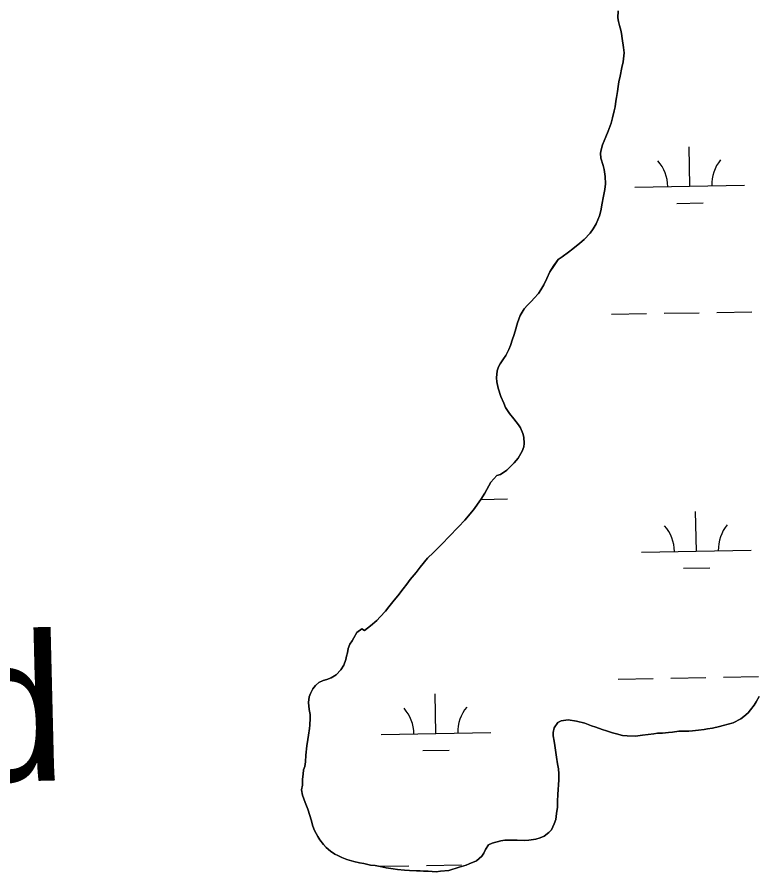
# Model space of a CAD drawing. Extents: x 3925854 to 3964121, y 224593 to 250589.
# Drawn here: x 3959836 to 3960512, y 237305 to 238084 of the extents above; entities that cross this region are included whole.
import ezdxf

# ---------------------------------------------------------------- set-up
doc = ezdxf.new("R2010")
doc.units = 0
for name, color, linetype in [('V-RIVR-IDEN', 7, 'Continuous'), ('V-TOPO-SHOR', 7, 'Continuous'), ('V-WETL-SWMP', 7, 'Continuous')]:
    doc.layers.add(name, color=color, linetype=linetype)

msp = doc.modelspace()

# ---------------------------------------------------------------- linework, layer by layer
at = {"layer": 'V-TOPO-SHOR'}
for points in [[(3960384.245, 238089.297), (3960383.94, 238083.003), (3960384.487, 238079.734), (3960385.261, 238075.995), (3960386.611, 238071.665), (3960387.16, 238068.628), (3960387.809, 238064.192), (3960389.116, 238056.017), (3960389.642, 238050.999), (3960388.618, 238042.85), (3960387.391, 238037.617), (3960385.904, 238029.823), (3960384.915, 238024.705), (3960384.049, 238020.285), (3960383.416, 238015.745), (3960382.537, 238010.391), (3960382.036, 238007.135), (3960381.276, 238001.779), (3960380.536, 237998.292), (3960379.062, 237991.662), (3960377.727, 237986.899), (3960374.962, 237979.585), (3960372.807, 237974.596), (3960369.928, 237967.285), (3960368.709, 237962.753), (3960368.091, 237959.494), (3960368.271, 237954.946), (3960370.411, 237948.277), (3960371.304, 237944.769), (3960372.166, 237938.465), (3960372.555, 237931.582), (3960372.031, 237926.575), (3960370.546, 237918.899), (3960369.678, 237914.127), (3960368.431, 237907.031), (3960367.214, 237902.615), (3960363.985, 237895.308), (3960361.486, 237890.788), (3960358.525, 237886.624), (3960353.214, 237880.972), (3960349.096, 237877.521), (3960342.859, 237872.463), (3960338.745, 237869.362), (3960332.986, 237865.229), (3960329.459, 237862.589), (3960325.669, 237857.268), (3960321.872, 237851.366), (3960319.121, 237845.335), (3960316.493, 237839.654), (3960313.641, 237834.904), (3960311.392, 237831.783), (3960307.497, 237827.513), (3960305.016, 237824.744), (3960301.478, 237821.054), (3960298.524, 237817.705), (3960294.961, 237811.684), (3960292.438, 237805.067), (3960290.134, 237797.283), (3960289.042, 237793.565), (3960287.953, 237789.963), (3960286.023, 237784.272), (3960284.584, 237780.559), (3960281.725, 237775.228), (3960279.709, 237772.219), (3960276.627, 237767.707), (3960275.081, 237764.928), (3960273.87, 237761.094), (3960273.217, 237754.807), (3960273.524, 237751.071), (3960274.626, 237745.464), (3960277.221, 237737.858), (3960279.836, 237731.882), (3960281.54, 237727.9), (3960284.975, 237722.264), (3960289.001, 237717.556), (3960293.253, 237712.028), (3960295.202, 237709.208), (3960297.128, 237704.174), (3960298.021, 237700.666), (3960298.539, 237694.948), (3960298.154, 237691.923), (3960296.712, 237688.091), (3960292.909, 237681.605), (3960289.478, 237677.214), (3960282.523, 237670.532), (3960276.887, 237666.866), (3960273.612, 237665.852), (3960268.179, 237659.737), (3960262.469, 237649.659), (3960258.91, 237643.986)], [(3960258.91, 237643.986), (3960252.158, 237634.62), (3960244.473, 237625.146), (3960238.694, 237619.15), (3960229.73, 237609.925), (3960223.946, 237603.695), (3960215.695, 237595.628), (3960210.507, 237590.441), (3960203.772, 237582.355), (3960199.987, 237577.503), (3960194.666, 237570.917), (3960191.471, 237566.758), (3960188.274, 237562.363), (3960183.31, 237556.241), (3960179.882, 237552.084), (3960175.151, 237546.192), (3960171.96, 237542.264), (3960167.235, 237536.953), (3960164.051, 237533.609), (3960158.398, 237528.661), (3960152.991, 237524.64), (3960150.442, 237525.951), (3960146.092, 237522.619), (3960143.12, 237517.757), (3960141.576, 237515.095), (3960139.677, 237512.201), (3960138.115, 237508.023), (3960137.488, 237504.183), (3960136.407, 237501.279), (3960135.905, 237498.137), (3960134.099, 237493.028), (3960131.369, 237488.628), (3960127.238, 237484.129), (3960122.425, 237481.387), (3960118.446, 237479.914), (3960115.402, 237478.9), (3960111.419, 237477.08), (3960108.241, 237474.317), (3960105.758, 237471.315), (3960103.612, 237467.026), (3960102.412, 237464.009), (3960101.89, 237459.002), (3960102.631, 237452.582), (3960103.397, 237448.027), (3960103.358, 237444.529), (3960103.055, 237438.354), (3960102.668, 237435.094), (3960101.783, 237429.042), (3960101.159, 237425.202), (3960100.274, 237419.267), (3960099.479, 237410.882), (3960099.061, 237404.708), (3960098.664, 237400.515), (3960097.466, 237397.615), (3960096.954, 237393.657), (3960096.317, 237388.885), (3960096.489, 237383.521), (3960095.508, 237379.218), (3960096.389, 237374.545), (3960098.877, 237367.755), (3960100.008, 237364.595), (3960101.372, 237361.548), (3960103.055, 237355.818), (3960104.175, 237351.84), (3960105.977, 237346.225), (3960107.448, 237342.129), (3960110.303, 237336.849), (3960112.248, 237333.681), (3960115.581, 237329.446), (3960117.999, 237326.855), (3960121.806, 237323.314), (3960125.974, 237320.703), (3960128.757, 237319.388), (3960132.352, 237317.715), (3960136.878, 237315.8), (3960143.153, 237313.979), (3960148.269, 237312.873), (3960152.338, 237312.011), (3960158.271, 237310.778), (3960162.578, 237310.262), (3960168.743, 237309.027), (3960172.814, 237308.167), (3960178.981, 237307.163), (3960183.054, 237306.651), (3960189.46, 237305.996), (3960193.888, 237305.713), (3960200.294, 237305.406), (3960203.675, 237305.369), (3960206.821, 237305.218), (3960210.899, 237305.054), (3960218.353, 237304.503), (3960222.208, 237305.044), (3960229.91, 237305.773), (3960239.155, 237308.814), (3960245.471, 237310.727), (3960248.397, 237311.859), (3960255.074, 237314.581), (3960259.901, 237318.958), (3960261.562, 237321.503), (3960263.116, 237324.866)], [(3960263.116, 237324.866), (3960266.078, 237329.03), (3960269.244, 237330.625), (3960277.196, 237332.868), (3960280.932, 237333.408), (3960287.463, 237333.566), (3960292.01, 237333.517), (3960298.535, 237333.21), (3960302.85, 237333.394), (3960309.041, 237334.49), (3960313.016, 237335.493), (3960316.762, 237336.968), (3960320.997, 237340.3), (3960323.358, 237342.954), (3960325.865, 237348.173), (3960327.194, 237352.238), (3960328.071, 237357.589), (3960328.72, 237363.528), (3960328.892, 237368.423), (3960329.205, 237375.53), (3960329.478, 237378.909), (3960329.887, 237384.381), (3960330.043, 237387.76), (3960330.111, 237393.822), (3960329.699, 237398.49), (3960328.933, 237403.047), (3960328.069, 237409), (3960327.301, 237413.323), (3960326.322, 237419.629), (3960325.783, 237423.598), (3960325.021, 237428.387), (3960325.058, 237431.651), (3960325.92, 237435.72), (3960329.242, 237440.814), (3960332.173, 237442.18), (3960338.712, 237443.155), (3960346.278, 237442.02), (3960353.831, 237439.954), (3960359.751, 237437.789), (3960363.702, 237436.576), (3960369.508, 237434.414), (3960373.454, 237432.97), (3960379.029, 237431.274), (3960382.517, 237430.303), (3960388.098, 237428.958), (3960392.292, 237428.677), (3960399.98, 237428.239), (3960406.286, 237429.218), (3960416.792, 237430.498), (3960420.063, 237430.928), (3960424.491, 237430.879), (3960429.979, 237431.633), (3960433.713, 237431.823), (3960439.55, 237432.689), (3960443.166, 237432.882), (3960448.645, 237432.82), (3960452.028, 237433.015), (3960457.281, 237433.654), (3960462.418, 237434.297), (3960465.455, 237434.846), (3960470.243, 237435.608), (3960476.672, 237437.05), (3960479.828, 237437.832), (3960484.505, 237439.061), (3960488.951, 237440.525), (3960495.868, 237443.945), (3960498.573, 237446.014), (3960502.577, 237449.581), (3960504.821, 237452.238), (3960508.016, 237456.397), (3960509.919, 237459.641), (3960512.77, 237464.388)]]:
    msp.add_lwpolyline(points, dxfattribs=at)
at = {"layer": 'V-WETL-SWMP'}
for p, q in [((3960383.941, 238083.004), (3960384.245, 238089.296)), ((3960384.487, 238079.734), (3960383.941, 238083.004)), ((3960385.261, 238075.995), (3960384.487, 238079.734)), ((3960386.611, 238071.666), (3960385.261, 238075.995)), ((3960387.159, 238068.629), (3960386.611, 238071.666)), ((3960387.809, 238064.192), (3960387.159, 238068.629)), ((3960389.115, 238056.017), (3960387.809, 238064.192)), ((3960389.641, 238050.998), (3960389.115, 238056.017)), ((3960388.617, 238042.849), (3960389.641, 238050.998)), ((3960387.392, 238037.617), (3960388.617, 238042.849)), ((3960385.905, 238029.823), (3960387.392, 238037.617)), ((3960384.049, 238020.285), (3960384.915, 238024.705)), ((3960384.915, 238024.705), (3960385.905, 238029.823)), ((3960382.538, 238010.392), (3960383.415, 238015.745)), ((3960383.415, 238015.745), (3960384.049, 238020.285)), ((3960382.035, 238007.134), (3960382.538, 238010.392)), ((3960380.536, 237998.291), (3960381.275, 238001.78)), ((3960381.275, 238001.78), (3960382.035, 238007.134)), ((3960379.062, 237991.663), (3960380.536, 237998.291)), ((3960374.962, 237979.585), (3960377.726, 237986.898)), ((3960377.726, 237986.898), (3960379.062, 237991.663)), ((3960372.808, 237974.596), (3960374.962, 237979.585)), ((3960369.927, 237967.285), (3960372.808, 237974.596)), ((3960368.091, 237959.495), (3960368.71, 237962.752)), ((3960368.71, 237962.752), (3960369.927, 237967.285)), ((3960449.403, 237929.503), (3960448.749, 237965.497)), ((3960368.272, 237954.946), (3960368.091, 237959.495)), ((3960370.412, 237948.277), (3960368.272, 237954.946)), ((3960371.305, 237944.77), (3960370.412, 237948.277)), ((3960372.167, 237938.465), (3960371.305, 237944.77)), ((3960372.555, 237931.582), (3960372.167, 237938.465)), ((3960372.032, 237926.575), (3960372.555, 237931.582)), ((3960399.411, 237928.594), (3960499.395, 237930.412)), ((3960370.547, 237918.898), (3960372.032, 237926.575)), ((3960369.677, 237914.128), (3960370.547, 237918.898)), ((3960437.686, 237913.857), (3960461.682, 237914.293)), ((3960367.215, 237902.615), (3960368.431, 237907.031)), ((3960368.431, 237907.031), (3960369.677, 237914.128)), ((3960363.985, 237895.307), (3960367.215, 237902.615)), ((3960361.486, 237890.788), (3960363.985, 237895.307)), ((3960353.215, 237880.973), (3960358.525, 237886.625)), ((3960358.525, 237886.625), (3960361.486, 237890.788)), ((3960342.86, 237872.463), (3960349.096, 237877.522)), ((3960349.096, 237877.522), (3960353.215, 237880.973)), ((3960332.986, 237865.23), (3960338.745, 237869.362)), ((3960338.745, 237869.362), (3960342.86, 237872.463)), ((3960325.668, 237857.269), (3960329.459, 237862.589)), ((3960329.459, 237862.589), (3960332.986, 237865.23)), ((3960321.871, 237851.366), (3960325.668, 237857.269)), ((3960316.493, 237839.653), (3960319.122, 237845.335)), ((3960319.122, 237845.335), (3960321.871, 237851.366)), ((3960313.641, 237834.905), (3960316.493, 237839.653)), ((3960307.496, 237827.513), (3960311.391, 237831.783)), ((3960311.391, 237831.783), (3960313.641, 237834.905)), ((3960298.525, 237817.706), (3960301.477, 237821.053)), ((3960301.477, 237821.053), (3960305.016, 237824.744)), ((3960305.016, 237824.744), (3960307.496, 237827.513)), ((3960294.96, 237811.684), (3960298.525, 237817.706)), ((3960378.106, 237812.756), (3960410.1, 237813.337)), ((3960426.098, 237813.628), (3960458.092, 237814.21)), ((3960474.09, 237814.501), (3960506.085, 237815.083)), ((3960292.437, 237805.067), (3960294.96, 237811.684)), ((3960290.134, 237797.283), (3960292.437, 237805.067)), ((3960286.024, 237784.272), (3960287.953, 237789.963)), ((3960287.953, 237789.963), (3960289.043, 237793.565)), ((3960289.043, 237793.565), (3960290.134, 237797.283)), ((3960284.583, 237780.558), (3960286.024, 237784.272)), ((3960279.709, 237772.22), (3960281.725, 237775.228)), ((3960281.725, 237775.228), (3960284.583, 237780.558)), ((3960275.08, 237764.928), (3960276.627, 237767.708)), ((3960276.627, 237767.708), (3960279.709, 237772.22)), ((3960273.217, 237754.806), (3960273.871, 237761.094)), ((3960273.871, 237761.094), (3960275.08, 237764.928)), ((3960273.525, 237751.072), (3960273.217, 237754.806)), ((3960274.627, 237745.464), (3960273.525, 237751.072)), ((3960277.222, 237737.857), (3960274.627, 237745.464)), ((3960279.836, 237731.882), (3960277.222, 237737.857)), ((3960281.54, 237727.9), (3960279.836, 237731.882)), ((3960284.974, 237722.265), (3960281.54, 237727.9)), ((3960289.001, 237717.556), (3960284.974, 237722.265)), ((3960293.252, 237712.029), (3960289.001, 237717.556)), ((3960295.202, 237709.209), (3960293.252, 237712.029)), ((3960297.127, 237704.175), (3960295.202, 237709.209)), ((3960298.02, 237700.667), (3960297.127, 237704.175)), ((3960298.538, 237694.949), (3960298.02, 237700.667)), ((3960296.712, 237688.092), (3960298.154, 237691.923)), ((3960298.154, 237691.923), (3960298.538, 237694.949)), ((3960289.478, 237677.215), (3960292.908, 237681.606)), ((3960292.908, 237681.606), (3960296.712, 237688.092)), ((3960282.524, 237670.532), (3960289.478, 237677.215)), ((3960268.18, 237659.736), (3960273.612, 237665.853)), ((3960273.612, 237665.853), (3960276.887, 237666.865)), ((3960276.887, 237666.865), (3960282.524, 237670.532)), ((3960262.47, 237649.658), (3960268.18, 237659.736)), ((3960258.909, 237643.986), (3960262.47, 237649.658)), ((3960252.158, 237634.62), (3960258.909, 237643.986)), ((3960258.956, 237644.061), (3960283.241, 237644.502)), ((3960244.474, 237625.147), (3960252.158, 237634.62)), ((3960455.451, 237596.883), (3960454.797, 237632.877)), ((3960229.73, 237609.925), (3960238.694, 237619.15)), ((3960238.694, 237619.15), (3960244.474, 237625.147)), ((3960215.696, 237595.628), (3960223.947, 237603.695)), ((3960223.947, 237603.695), (3960229.73, 237609.925)), ((3960210.508, 237590.441), (3960215.696, 237595.628)), ((3960405.459, 237595.974), (3960505.443, 237597.792)), ((3960203.772, 237582.356), (3960210.508, 237590.441)), ((3960199.986, 237577.503), (3960203.772, 237582.356)), ((3960443.734, 237581.237), (3960467.73, 237581.673)), ((3960194.666, 237570.918), (3960199.986, 237577.503)), ((3960188.274, 237562.363), (3960191.471, 237566.757)), ((3960191.471, 237566.757), (3960194.666, 237570.918)), ((3960179.881, 237552.083), (3960183.309, 237556.241)), ((3960183.309, 237556.241), (3960188.274, 237562.363)), ((3960175.151, 237546.191), (3960179.881, 237552.083)), ((3960167.236, 237536.954), (3960171.959, 237542.263)), ((3960171.959, 237542.263), (3960175.151, 237546.191)), ((3960158.399, 237528.66), (3960164.051, 237533.609)), ((3960164.051, 237533.609), (3960167.236, 237536.954)), ((3960146.091, 237522.62), (3960150.442, 237525.952)), ((3960150.442, 237525.952), (3960152.992, 237524.641)), ((3960152.992, 237524.641), (3960158.399, 237528.66)), ((3960141.576, 237515.094), (3960143.121, 237517.758)), ((3960143.121, 237517.758), (3960146.091, 237522.62)), ((3960138.115, 237508.022), (3960139.678, 237512.201)), ((3960139.678, 237512.201), (3960141.576, 237515.094)), ((3960136.407, 237501.279), (3960137.489, 237504.182)), ((3960137.489, 237504.182), (3960138.115, 237508.022)), ((3960134.099, 237493.028), (3960135.905, 237498.137)), ((3960135.905, 237498.137), (3960136.407, 237501.279)), ((3960127.237, 237484.129), (3960131.368, 237488.629)), ((3960131.368, 237488.629), (3960134.099, 237493.028)), ((3960111.419, 237477.08), (3960115.403, 237478.9)), ((3960115.403, 237478.9), (3960118.446, 237479.915)), ((3960118.446, 237479.915), (3960122.426, 237481.386)), ((3960122.426, 237481.386), (3960127.237, 237484.129)), ((3960384.154, 237480.136), (3960416.148, 237480.717)), ((3960432.146, 237481.008), (3960464.141, 237481.59)), ((3960480.138, 237481.881), (3960512.133, 237482.463)), ((3960103.612, 237467.026), (3960105.758, 237471.315)), ((3960105.758, 237471.315), (3960108.24, 237474.318)), ((3960108.24, 237474.318), (3960111.419, 237477.08)), ((3960101.889, 237459.002), (3960102.412, 237464.009)), ((3960102.412, 237464.009), (3960103.612, 237467.026)), ((3960217.961, 237430.676), (3960217.307, 237466.67)), ((3960512.769, 237464.388), (3960509.918, 237459.641)), ((3960102.632, 237452.581), (3960101.889, 237459.002)), ((3960508.016, 237456.398), (3960504.821, 237452.237)), ((3960509.918, 237459.641), (3960508.016, 237456.398)), ((3960103.397, 237448.026), (3960102.632, 237452.581)), ((3960103.358, 237444.529), (3960103.397, 237448.026)), ((3960502.576, 237449.581), (3960498.572, 237446.013)), ((3960504.821, 237452.237), (3960502.576, 237449.581)), ((3960103.055, 237438.354), (3960103.358, 237444.529)), ((3960329.243, 237440.813), (3960325.921, 237435.721)), ((3960332.173, 237442.179), (3960329.243, 237440.813)), ((3960338.712, 237443.154), (3960332.173, 237442.179)), ((3960346.277, 237442.02), (3960338.712, 237443.154)), ((3960353.831, 237439.953), (3960346.277, 237442.02)), ((3960359.752, 237437.788), (3960353.831, 237439.953)), ((3960484.505, 237439.06), (3960479.828, 237437.831)), ((3960488.951, 237440.526), (3960484.505, 237439.06)), ((3960495.868, 237443.945), (3960488.951, 237440.526)), ((3960498.572, 237446.013), (3960495.868, 237443.945)), ((3960101.784, 237429.042), (3960102.668, 237435.094)), ((3960102.668, 237435.094), (3960103.055, 237438.354)), ((3960167.97, 237429.767), (3960267.953, 237431.585)), ((3960325.059, 237431.651), (3960325.022, 237428.387)), ((3960325.921, 237435.721), (3960325.059, 237431.651)), ((3960363.702, 237436.577), (3960359.752, 237437.788)), ((3960369.507, 237434.413), (3960363.702, 237436.577)), ((3960373.454, 237432.97), (3960369.507, 237434.413)), ((3960379.03, 237431.275), (3960373.454, 237432.97)), ((3960382.517, 237430.303), (3960379.03, 237431.275)), ((3960429.979, 237431.632), (3960424.491, 237430.878)), ((3960433.712, 237431.823), (3960429.979, 237431.632)), ((3960439.55, 237432.69), (3960433.712, 237431.823)), ((3960443.166, 237432.882), (3960439.55, 237432.69)), ((3960448.645, 237432.82), (3960443.166, 237432.882)), ((3960452.028, 237433.015), (3960448.645, 237432.82)), ((3960457.281, 237433.655), (3960452.028, 237433.015)), ((3960462.418, 237434.297), (3960457.281, 237433.655)), ((3960465.455, 237434.845), (3960462.418, 237434.297)), ((3960470.243, 237435.607), (3960465.455, 237434.845)), ((3960476.671, 237437.05), (3960470.243, 237435.607)), ((3960479.828, 237437.831), (3960476.671, 237437.05)), ((3960100.274, 237419.267), (3960101.158, 237425.202)), ((3960101.158, 237425.202), (3960101.784, 237429.042)), ((3960325.022, 237428.387), (3960325.784, 237423.599)), ((3960325.784, 237423.599), (3960326.322, 237419.629)), ((3960388.097, 237428.957), (3960382.517, 237430.303)), ((3960392.291, 237428.677), (3960388.097, 237428.957)), ((3960399.98, 237428.24), (3960392.291, 237428.677)), ((3960406.286, 237429.218), (3960399.98, 237428.24)), ((3960416.793, 237430.499), (3960406.286, 237429.218)), ((3960420.062, 237430.928), (3960416.793, 237430.499)), ((3960424.491, 237430.878), (3960420.062, 237430.928)), ((3960099.48, 237410.882), (3960100.274, 237419.267)), ((3960326.322, 237419.629), (3960327.3, 237413.323)), ((3960099.061, 237404.708), (3960099.48, 237410.882)), ((3960206.244, 237415.029), (3960230.24, 237415.466)), ((3960327.3, 237413.323), (3960328.068, 237409.001)), ((3960328.068, 237409.001), (3960328.933, 237403.046)), ((3960097.465, 237397.615), (3960098.664, 237400.516)), ((3960098.664, 237400.516), (3960099.061, 237404.708)), ((3960328.933, 237403.046), (3960329.698, 237398.49)), ((3960096.318, 237388.885), (3960096.954, 237393.657)), ((3960096.954, 237393.657), (3960097.465, 237397.615)), ((3960329.698, 237398.49), (3960330.111, 237393.823)), ((3960330.111, 237393.823), (3960330.043, 237387.761)), ((3960096.49, 237383.52), (3960096.318, 237388.885)), ((3960330.043, 237387.761), (3960329.888, 237384.382)), ((3960095.509, 237379.218), (3960096.49, 237383.52)), ((3960096.389, 237374.545), (3960095.509, 237379.218)), ((3960329.477, 237378.908), (3960329.205, 237375.53)), ((3960329.888, 237384.382), (3960329.477, 237378.908)), ((3960098.877, 237367.755), (3960096.389, 237374.545)), ((3960329.205, 237375.53), (3960328.892, 237368.423)), ((3960100.007, 237364.595), (3960098.877, 237367.755)), ((3960101.371, 237361.549), (3960100.007, 237364.595)), ((3960103.055, 237355.817), (3960101.371, 237361.549)), ((3960328.72, 237363.528), (3960328.07, 237357.59)), ((3960328.892, 237368.423), (3960328.72, 237363.528)), ((3960104.176, 237351.841), (3960103.055, 237355.817)), ((3960328.07, 237357.59), (3960327.194, 237352.237)), ((3960105.978, 237346.225), (3960104.176, 237351.841)), ((3960107.447, 237342.128), (3960105.978, 237346.225)), ((3960325.865, 237348.172), (3960323.358, 237342.955)), ((3960327.194, 237352.237), (3960325.865, 237348.172)), ((3960110.302, 237336.85), (3960107.447, 237342.128)), ((3960320.997, 237340.3), (3960316.762, 237336.967)), ((3960323.358, 237342.955), (3960320.997, 237340.3)), ((3960112.248, 237333.68), (3960110.302, 237336.85)), ((3960115.581, 237329.446), (3960112.248, 237333.68)), ((3960269.244, 237330.625), (3960266.078, 237329.029)), ((3960277.196, 237332.867), (3960269.244, 237330.625)), ((3960280.933, 237333.408), (3960277.196, 237332.867)), ((3960287.463, 237333.567), (3960280.933, 237333.408)), ((3960292.009, 237333.516), (3960287.463, 237333.567)), ((3960298.534, 237333.209), (3960292.009, 237333.516)), ((3960302.849, 237333.394), (3960298.534, 237333.209)), ((3960309.04, 237334.489), (3960302.849, 237333.394)), ((3960313.015, 237335.494), (3960309.04, 237334.489)), ((3960316.762, 237336.967), (3960313.015, 237335.494)), ((3960118, 237326.854), (3960115.581, 237329.446)), ((3960121.807, 237323.314), (3960118, 237326.854)), ((3960125.974, 237320.702), (3960121.807, 237323.314)), ((3960263.117, 237324.866), (3960261.563, 237321.503)), ((3960266.078, 237329.029), (3960263.117, 237324.866)), ((3960128.757, 237319.388), (3960125.974, 237320.702)), ((3960132.352, 237317.715), (3960128.757, 237319.388)), ((3960136.877, 237315.799), (3960132.352, 237317.715)), ((3960143.152, 237313.98), (3960136.877, 237315.799)), ((3960255.073, 237314.581), (3960248.398, 237311.859)), ((3960259.902, 237318.957), (3960255.073, 237314.581)), ((3960261.563, 237321.503), (3960259.902, 237318.957)), ((3960148.269, 237312.873), (3960143.152, 237313.98)), ((3960152.339, 237312.011), (3960148.269, 237312.873)), ((3960158.271, 237310.778), (3960152.339, 237312.011)), ((3960162.579, 237310.263), (3960158.271, 237310.778)), ((3960168.743, 237309.028), (3960162.579, 237310.263)), ((3960165.712, 237309.635), (3960193.305, 237310.137)), ((3960172.814, 237308.166), (3960168.743, 237309.028)), ((3960178.981, 237307.163), (3960172.814, 237308.166)), ((3960183.055, 237306.651), (3960178.981, 237307.163)), ((3960189.46, 237305.996), (3960183.055, 237306.651)), ((3960209.302, 237310.428), (3960241.297, 237311.01)), ((3960239.154, 237308.815), (3960229.91, 237305.772)), ((3960245.47, 237310.726), (3960239.154, 237308.815)), ((3960248.398, 237311.859), (3960245.47, 237310.726)), ((3960193.887, 237305.713), (3960189.46, 237305.996)), ((3960200.295, 237305.407), (3960193.887, 237305.713)), ((3960203.675, 237305.369), (3960200.295, 237305.407)), ((3960206.821, 237305.217), (3960203.675, 237305.369)), ((3960210.899, 237305.054), (3960206.821, 237305.217)), ((3960218.354, 237304.504), (3960210.899, 237305.054)), ((3960222.207, 237305.043), (3960218.354, 237304.504)), ((3960229.91, 237305.772), (3960222.207, 237305.043))]:
    msp.add_line(p, q, dxfattribs=at)
for centre, start, end in [((3960504.628, 237930.982), 140.269876, 181.813534), ((3960394.161, 237928.974), 0.269879, 41.813537), ((3960400.209, 237596.354), 0.269879, 41.813537), ((3960510.676, 237598.362), 140.269876, 181.813534), ((3960273.187, 237432.155), 140.269876, 181.813534), ((3960162.719, 237430.147), 0.269879, 41.813537)]:
    msp.add_arc(centre, 35.246, start, end, dxfattribs=at)

# ---------------------------------------------------------------- texts
at = {"layer": 'V-RIVR-IDEN'}
msp.add_text('Harrys  Pond', height=132.99974, rotation=1.414322, dxfattribs=at).set_placement((3958844.691, 237362.499))

doc.saveas('drawing.dxf')
